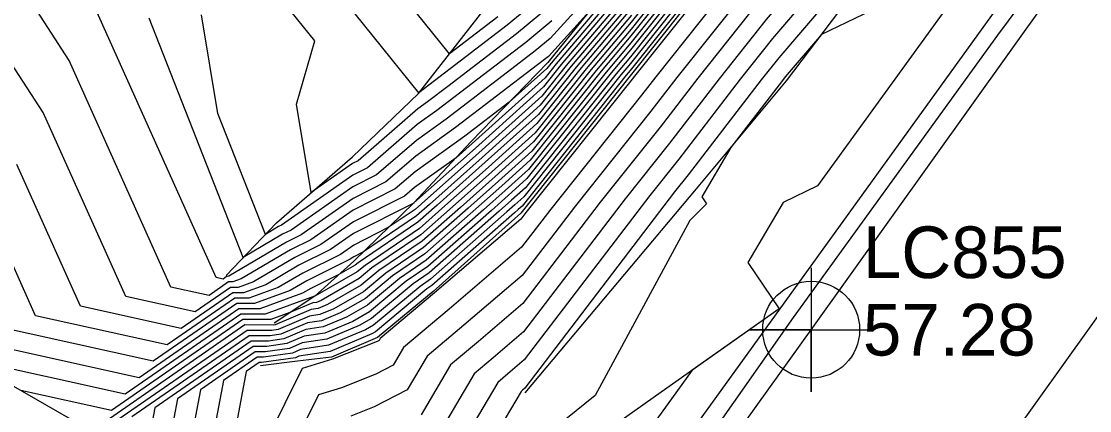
# Model space of a CAD drawing. Extents: x 2188792 to 2191981, y 386090 to 389710.
# Drawn here: x 2190465 to 2190516.7, y 388137.7 to 388156.5 of the extents above; entities that cross this region are included whole.
import ezdxf

# ---------------------------------------------------------------- set-up
doc = ezdxf.new("R2010")
doc.units = 0
for name, color, linetype in [('DTM Contours Major', 7, 'Continuous'), ('DTM Contours Minor', 7, 'Continuous'), ('Exist Roads EOP', 7, 'Continuous'), ('Exist Roads EOT', 7, 'Continuous'), ('Exist Roads EOT Cogo Elevation', 7, 'Continuous'), ('Exist Roads EOT Cogo Number', 7, 'Continuous'), ('Exist Roads EOT Cogo Point CELL', 7, 'Continuous'), ('PH Exist DTM Breakline', 7, 'Continuous')]:
    doc.layers.add(name, color=color, linetype=linetype)

msp = doc.modelspace()

# ---------------------------------------------------------------- linework, layer by layer
at = {"layer": 'DTM Contours Major'}
for points in [[(2190553.226, 388223.671), (2190549.387, 388216.244), (2190543.864, 388209.196), (2190543.2, 388205.419), (2190535.852, 388194.723), (2190533.437, 388190.091), (2190531.886, 388187.501), (2190529.127, 388184.736), (2190520.938, 388172.841), (2190519.005, 388170.333), (2190516.978, 388168.138), (2190517.139, 388166.649), (2190515.305, 388164.839), (2190503.541, 388148.573), (2190501.869, 388147.767), (2190500.168, 388144.858), (2190501.686, 388142.621), (2190497.48, 388139.643), (2190493.341, 388133.917)], [(2190517.084, 388178.846), (2190514.023, 388174.401), (2190512.121, 388171.928), (2190511.108, 388169.902), (2190508.426, 388166.532), (2190506.057, 388164.016), (2190503.265, 388160.508), (2190500.747, 388157.554), (2190497.751, 388153.79), (2190495.922, 388151.412), (2190493.027, 388147.775), (2190489.288, 388142.868), (2190487.143, 388141.035), (2190485.791, 388139.898), (2190484.372, 388137.492)], [(2190497.722, 388160.187), (2190494.521, 388156.163), (2190492.827, 388154.16), (2190489.722, 388150.256), (2190488.103, 388148.796), (2190486.636, 388147.488), (2190484.479, 388145.586), (2190482.65, 388144.34), (2190481.57, 388143.44), (2190480.141, 388142.62), (2190479.466, 388142.337), (2190478.96, 388142.257), (2190477.446, 388141.617), (2190477.144, 388141.573), (2190475.942, 388141.574), (2190469.267, 388136.951)], [(2190499.222, 388160.447), (2190494.483, 388154.489), (2190494.037, 388153.961), (2190489.325, 388148.037), (2190488.898, 388147.652), (2190488.511, 388147.307), (2190484.816, 388144.048), (2190484.312, 388143.705), (2190482.064, 388141.83), (2190481.673, 388141.605), (2190479.877, 388140.851), (2190478.529, 388140.64), (2190478.142, 388140.476), (2190476.732, 388140.272), (2190476.438, 388140.272), (2190474.8, 388139.139), (2190473.981, 388134.809)], [(2190494.559, 388157.837), (2190491.617, 388154.358), (2190490.119, 388152.475), (2190487.308, 388149.94), (2190484.762, 388147.67), (2190484.142, 388147.123), (2190481.57, 388145.372), (2190481.111, 388145.141), (2190480.934, 388145.017), (2190478.832, 388143.976), (2190478.036, 388143.508), (2190476.301, 388142.874), (2190475.447, 388142.875), (2190471.405, 388140.076), (2190463.525, 388141.82)], [(2190488.079, 388156.757), (2190485.738, 388154.965), (2190483.312, 388157.977)], [(2190492.364, 388156.871), (2190490.518, 388154.837), (2190490.335, 388154.684), (2190489.995, 388154.424), (2190486.03, 388151.391), (2190484.103, 388150.011), (2190482.663, 388148.759), (2190481.074, 388147.958), (2190478.56, 388146.197), (2190477.858, 388145.849), (2190475.06, 388144.203), (2190474.987, 388144.176), (2190474.951, 388144.176), (2190474.781, 388144.058), (2190474.449, 388144.132), (2190468.608, 388157.146)]]:
    msp.add_lwpolyline(points, dxfattribs=at)
at = {"layer": 'DTM Contours Minor'}
for points in [[(2190579.091, 388253.272), (2190577.003, 388251.026), (2190565.545, 388233.745), (2190564.584, 388232.577), (2190563.746, 388230.897), (2190562.41, 388228.971), (2190551.391, 388212.38), (2190551.064, 388211.748), (2190550.594, 388211.148), (2190550.538, 388210.827), (2190543.937, 388201.219), (2190537.081, 388191.156), (2190533.487, 388185.157), (2190529.918, 388179.672), (2190520.079, 388166.417), (2190512.246, 388155.866), (2190502.364, 388142.197), (2190496.579, 388133.964)], [(2190516.754, 388182.826), (2190515.952, 388181.661), (2190515.931, 388181.632), (2190510.59, 388173.877), (2190510.457, 388173.704), (2190510.386, 388173.562), (2190505.276, 388167.143), (2190505.114, 388166.971), (2190499.993, 388160.537), (2190499.824, 388160.339), (2190494.686, 388153.884), (2190494.566, 388153.727), (2190489.431, 388147.276), (2190489.19, 388146.96), (2190485.012, 388143.388), (2190482.38, 388141.174), (2190482.328, 388141.086), (2190482.242, 388141.043), (2190480.069, 388140.175), (2190478.605, 388139.727), (2190476.929, 388136.334)], [(2190517.046, 388181.706), (2190516.316, 388180.703), (2190511.734, 388174.052), (2190511.011, 388173.112), (2190510.627, 388172.342), (2190506.326, 388166.94), (2190505.428, 388165.986), (2190501.084, 388160.528), (2190500.131, 388159.41), (2190495.708, 388153.853), (2190495.018, 388152.956), (2190490.629, 388147.442), (2190489.223, 388145.596), (2190485.723, 388142.604), (2190483.517, 388140.748), (2190483.009, 388139.888), (2190482.166, 388139.458), (2190480.513, 388138.798), (2190479.398, 388138.457), (2190477.282, 388134.173)], [(2190516.7, 388179.775), (2190512.879, 388174.226), (2190511.566, 388172.52), (2190510.868, 388171.122), (2190507.376, 388166.736), (2190505.743, 388165.001), (2190502.174, 388160.518), (2190500.439, 388158.482), (2190496.729, 388153.821), (2190495.47, 388152.184), (2190491.828, 388147.609), (2190489.255, 388144.232), (2190486.433, 388141.819), (2190484.654, 388140.323), (2190483.691, 388138.69), (2190482.09, 388137.874), (2190480.956, 388137.421)], [(2190517.469, 388177.918), (2190515.167, 388174.576), (2190512.675, 388171.336), (2190511.349, 388168.683), (2190509.475, 388166.329), (2190506.371, 388163.031), (2190504.355, 388160.499), (2190501.054, 388156.626), (2190498.772, 388153.759), (2190496.374, 388150.641), (2190494.226, 388147.941), (2190489.321, 388141.505), (2190487.854, 388140.25), (2190486.929, 388139.472), (2190485.054, 388136.294)], [(2190517.853, 388176.989), (2190516.312, 388174.751), (2190513.23, 388170.744), (2190511.59, 388167.463), (2190510.525, 388166.125), (2190506.686, 388162.046), (2190505.446, 388160.489), (2190501.362, 388155.697), (2190499.794, 388153.727), (2190496.826, 388149.869), (2190495.424, 388148.108), (2190489.354, 388140.141), (2190488.564, 388139.465), (2190488.066, 388139.047), (2190485.735, 388135.095)], [(2190518.6, 388175.101), (2190514.339, 388169.56), (2190513.786, 388168.452), (2190514.032, 388166.178), (2190509.519, 388161.727), (2190506.14, 388157.056), (2190503.725, 388155.891), (2190501.977, 388153.841), (2190501.837, 388153.665), (2190499.347, 388150.428), (2190497.947, 388148.033), (2190498.171, 388147.703), (2190497.36, 388146.894), (2190492.786, 388138.415), (2190489.451, 388135.72)], [(2190517.456, 388174.926), (2190513.785, 388170.152), (2190511.831, 388166.243), (2190511.575, 388165.921), (2190507, 388161.062), (2190506.536, 388160.479), (2190501.669, 388154.769), (2190500.815, 388153.696), (2190497.279, 388149.098), (2190496.623, 388148.274), (2190489.387, 388138.777), (2190489.274, 388138.681), (2190489.203, 388138.621), (2190486.417, 388133.897)], [(2190494.581, 388158.841), (2190490.891, 388154.477), (2190490.358, 388153.807), (2190486.831, 388150.626), (2190486.051, 388149.931), (2190484.038, 388148.49), (2190483.564, 388148.078), (2190481.089, 388146.831), (2190479.509, 388145.725), (2190478.248, 388145.1), (2190476.251, 388143.925), (2190475.513, 388143.655), (2190475.149, 388143.656), (2190473.431, 388142.465), (2190470.079, 388143.207), (2190466.078, 388152.122), (2190460.828, 388160.215)], [(2190494.589, 388159.176), (2190490.649, 388154.516), (2190490.437, 388154.25), (2190488.624, 388152.615), (2190486.481, 388150.976), (2190484.07, 388149.251), (2190483.114, 388148.418), (2190481.081, 388147.395), (2190479.034, 388145.961), (2190478.053, 388145.475), (2190475.655, 388144.064), (2190475.25, 388143.916), (2190475.05, 388143.916), (2190474.106, 388143.262), (2190472.264, 388143.669), (2190467.343, 388154.634), (2190463.723, 388160.215)], [(2190497.422, 388160.135), (2190494.529, 388156.498), (2190492.585, 388154.199), (2190489.802, 388150.7), (2190487.944, 388149.025), (2190486.261, 388147.525), (2190484.412, 388145.893), (2190482.317, 388144.467), (2190481.471, 388143.762), (2190479.835, 388142.823), (2190479.384, 388142.634), (2190479.046, 388142.581), (2190477.306, 388141.845), (2190477.226, 388141.833), (2190475.843, 388141.834), (2190468.705, 388136.891)], [(2190498.022, 388160.239), (2190494.513, 388155.828), (2190493.069, 388154.12), (2190489.643, 388149.812), (2190488.262, 388148.567), (2190487.011, 388147.452), (2190484.546, 388145.278), (2190482.982, 388144.213), (2190481.669, 388143.118), (2190480.448, 388142.417), (2190479.549, 388142.04), (2190478.874, 388141.934), (2190477.585, 388141.389), (2190477.061, 388141.313), (2190476.041, 388141.313), (2190470.374, 388137.389)], [(2190498.322, 388160.291), (2190494.506, 388155.494), (2190493.311, 388154.08), (2190489.563, 388149.369), (2190488.421, 388148.338), (2190487.386, 388147.416), (2190484.614, 388144.971), (2190483.314, 388144.086), (2190481.768, 388142.796), (2190480.754, 388142.214), (2190479.631, 388141.742), (2190478.788, 388141.611), (2190477.724, 388141.16), (2190476.979, 388141.053), (2190476.14, 388141.053), (2190471.48, 388137.826), (2190471.093, 388135.778)], [(2190498.622, 388160.343), (2190494.498, 388155.159), (2190493.553, 388154.041), (2190489.484, 388148.925), (2190488.58, 388148.109), (2190487.761, 388147.379), (2190484.681, 388144.663), (2190483.647, 388143.959), (2190481.867, 388142.474), (2190481.06, 388142.011), (2190479.713, 388141.445), (2190478.702, 388141.287), (2190477.864, 388140.932), (2190476.897, 388140.793), (2190476.24, 388140.793), (2190472.587, 388138.264), (2190472.055, 388135.455)], [(2190498.922, 388160.395), (2190494.491, 388154.824), (2190493.795, 388154.001), (2190489.405, 388148.481), (2190488.739, 388147.881), (2190488.136, 388147.343), (2190484.749, 388144.356), (2190483.979, 388143.832), (2190481.965, 388142.152), (2190481.367, 388141.808), (2190479.795, 388141.148), (2190478.615, 388140.964), (2190478.003, 388140.704), (2190476.815, 388140.532), (2190476.339, 388140.533), (2190473.694, 388138.701), (2190473.018, 388135.132)], [(2190499.522, 388160.499), (2190494.476, 388154.154), (2190494.279, 388153.922), (2190489.246, 388147.594), (2190489.057, 388147.423), (2190488.885, 388147.27), (2190484.884, 388143.741), (2190484.644, 388143.578), (2190482.163, 388141.508), (2190481.979, 388141.402), (2190479.959, 388140.554), (2190478.443, 388140.317), (2190478.281, 388140.248), (2190476.65, 388140.012), (2190476.537, 388140.012), (2190475.907, 388139.576), (2190474.944, 388134.487)], [(2190494.302, 388159.775), (2190490.603, 388155.698), (2190489.884, 388155.099), (2190488.549, 388154.077), (2190485.579, 388151.805), (2190484.135, 388150.772), (2190482.213, 388149.099), (2190481.066, 388148.521), (2190478.085, 388146.432), (2190477.663, 388146.224), (2190475.763, 388145.105), (2190471.209, 388156.68)], [(2190490.771, 388157.42), (2190488.982, 388155.928), (2190485.655, 388153.383), (2190484.676, 388152.634), (2190484.201, 388152.293), (2190481.313, 388149.78), (2190481.052, 388149.648), (2190479.048, 388148.245), (2190478.332, 388152.532), (2190479.218, 388155.596), (2190476.346, 388159.162)], [(2190490.856, 388158.281), (2190488.53, 388156.343), (2190484.257, 388153.072), (2190479.829, 388158.569)], [(2190494.566, 388158.172), (2190491.375, 388154.397), (2190490.199, 388152.919), (2190487.149, 388150.169), (2190484.387, 388147.706), (2190484.074, 388147.43), (2190482.777, 388146.547), (2190481.103, 388145.704), (2190480.459, 388145.253), (2190478.637, 388144.351), (2190477.441, 388143.647), (2190476.038, 388143.135), (2190475.348, 388143.135), (2190472.08, 388140.873), (2190465.71, 388142.283), (2190463.549, 388147.097)], [(2190494.574, 388158.506), (2190491.133, 388154.437), (2190490.278, 388153.363), (2190486.99, 388150.397), (2190484.012, 388147.743), (2190484.007, 388147.738), (2190483.984, 388147.722), (2190481.096, 388146.268), (2190479.984, 388145.489), (2190478.442, 388144.726), (2190476.846, 388143.786), (2190475.775, 388143.395), (2190475.249, 388143.395), (2190472.756, 388141.669), (2190467.895, 388142.745), (2190464.814, 388149.609)], [(2190494.551, 388157.502), (2190491.859, 388154.318), (2190490.04, 388152.031), (2190487.467, 388149.711), (2190485.137, 388147.634), (2190484.209, 388146.815), (2190481.32, 388144.849), (2190481.175, 388144.727), (2190480.382, 388144.273), (2190479.027, 388143.602), (2190478.631, 388143.369), (2190476.563, 388142.614), (2190475.546, 388142.615), (2190470.73, 388139.28), (2190461.341, 388141.358)], [(2190494.544, 388157.167), (2190492.101, 388154.279), (2190489.961, 388151.588), (2190487.626, 388149.482), (2190485.512, 388147.597), (2190484.277, 388146.508), (2190481.652, 388144.721), (2190481.274, 388144.405), (2190479.223, 388143.229), (2190479.22, 388143.228), (2190479.218, 388143.228), (2190479.206, 388143.223), (2190476.826, 388142.354), (2190475.645, 388142.354), (2190470.055, 388138.484), (2190462.324, 388140.195)], [(2190494.536, 388156.833), (2190492.343, 388154.239), (2190489.881, 388151.144), (2190487.785, 388149.253), (2190485.887, 388147.561), (2190484.344, 388146.2), (2190481.985, 388144.594), (2190481.373, 388144.083), (2190479.529, 388143.026), (2190479.302, 388142.931), (2190479.132, 388142.904), (2190478.014, 388142.431), (2190477.089, 388142.093), (2190475.744, 388142.094), (2190469.38, 388137.687), (2190465.002, 388138.656)], [(2190490.687, 388156.559), (2190489.433, 388155.513), (2190487.102, 388153.73), (2190485.128, 388152.219), (2190484.168, 388151.533), (2190481.763, 388149.439), (2190481.059, 388149.085), (2190477.61, 388146.668), (2190477.469, 388146.598), (2190476.831, 388146.223), (2190474.532, 388152.067), (2190473.733, 388156.852)]]:
    msp.add_lwpolyline(points, dxfattribs=at)
at = {"layer": 'Exist Roads EOP'}
msp.add_lwpolyline([(2191117.249, 388879.058), (2191079.828, 388842.231), (2191041.78, 388804.717), (2191005.521, 388768.388), (2190968.813, 388731.779), (2190932.611, 388694.747), (2190897.463, 388657.367), (2190862.115, 388618.542), (2190828.092, 388579.337), (2190795.886, 388540.624), (2190765.721, 388503.072), (2190733.106, 388461.208), (2190701.312, 388418.791), (2190672.539, 388379.484), (2190643.174, 388339.162), (2190612.645, 388296.995), (2190582.398, 388254.562), (2190551.22, 388211.33), (2190519.268, 388166.971), (2190488.249, 388123.952), (2190458.501, 388082.405), (2190428.971, 388041.571), (2190398.227, 387998.986)], dxfattribs=at)
at = {"layer": 'Exist Roads EOT'}
for points in [[(2190408.016, 387990.619), (2190439.107, 388033.638), (2190467.847, 388074.164), (2190498.203, 388115.837), (2190529, 388158.896), (2190561.283, 388203.581), (2190592.611, 388247.356), (2190622.811, 388289.51), (2190652.954, 388330.977), (2190681.755, 388370.469), (2190711.272, 388410.904), (2190743.801, 388454.121), (2190774.93, 388494.241), (2190804.861, 388531.697), (2190837.827, 388571.618), (2190870.748, 388609.702), (2190906.526, 388649.037), (2190941.177, 388685.637), (2190977.299, 388722.46), (2191013.038, 388758.347), (2191050.74, 388795.921), (2191087.875, 388832.598), (2191125.862, 388870.149)], [(2190415.064, 388019.09), (2190445.56, 388061.245), (2190473.487, 388100.115), (2190503.229, 388141.605), (2190533.333, 388183.744), (2190563.731, 388225.945), (2190594.017, 388268.083), (2190624.176, 388310.153), (2190656.565, 388354.896), (2190687.512, 388397.436), (2190719.557, 388440.71), (2190751.07, 388481.79), (2190777.618, 388515.751), (2190809.207, 388554.646), (2190841.125, 388592.518), (2190874.304, 388630.266), (2190909.444, 388668.428), (2190945.996, 388706.518), (2190984.282, 388745.174), (2191021.668, 388782.38), (2191059.687, 388820.174), (2191097.04, 388857.128), (2191110.466, 388870.43)]]:
    msp.add_lwpolyline(points, dxfattribs=at)
at = {"layer": 'Exist Roads EOT Cogo Point CELL'}
msp.add_lwpolyline([(2190503.229, 388144.605), (2190503.229, 388138.605), (2190503.229, 388141.605), (2190500.229, 388141.605), (2190506.229, 388141.605)], dxfattribs=at)
msp.add_circle((2190503.229, 388141.605), 2.344, dxfattribs=at)
at = {"layer": 'PH Exist DTM Breakline'}
for points in [[(2190573.365, 388260.981), (2190566.633, 388252.489), (2190560.94, 388244.559), (2190555.248, 388236.629), (2190549.555, 388228.699), (2190543.862, 388220.769), (2190538.274, 388212.947), (2190532.686, 388205.125), (2190527.097, 388197.303), (2190521.509, 388189.481), (2190515.92, 388181.659), (2190510.332, 388173.837), (2190505.045, 388167.188), (2190499.757, 388160.539), (2190494.47, 388153.89), (2190489.183, 388147.242), (2190484.945, 388143.462), (2190482.251, 388141.222), (2190480.035, 388140.279), (2190478.381, 388140.084), (2190476.599, 388139.85)], [(2190489.393, 388138.55), (2190497.676, 388148.42), (2190502.037, 388153.659), (2190507.188, 388160.473), (2190511.907, 388165.857), (2190514.479, 388169.411), (2190518.632, 388175.106), (2190523.537, 388181.974), (2190527.932, 388188.628), (2190533.018, 388195.303), (2190537.716, 388201.376), (2190542.739, 388208.87), (2190548.919, 388217.501), (2190553.326, 388224.289), (2190559.928, 388233.205), (2190563.824, 388239.298), (2190567.766, 388244.971), (2190571.555, 388250.334)], [(2190474.929, 388144.233), (2190477.37, 388146.787), (2190481.047, 388149.981), (2190484.233, 388153.041), (2190487.533, 388157.26), (2190491.136, 388161.138), (2190495.164, 388166.26), (2190499.696, 388171.89), (2190502.458, 388175.917), (2190505.726, 388181.17), (2190509.129, 388186.651), (2190512.079, 388191.151), (2190515.19, 388194.896), (2190517.958, 388199.11), (2190521.252, 388203.381), (2190524.171, 388207.185), (2190526.574, 388210.827), (2190528.902, 388214.434), (2190532.246, 388219.722), (2190535.388, 388223.924), (2190541.519, 388232.016), (2190545.924, 388238.085)], [(2190547.37, 388234.805), (2190541.455, 388226.443), (2190537.586, 388221.817), (2190532.909, 388214.814), (2190530.992, 388211.597), (2190528.812, 388208.112), (2190526.438, 388204.447), (2190522.684, 388199.247), (2190517.558, 388192.701), (2190513.363, 388186.416), (2190509.715, 388181.468), (2190506.095, 388175.777), (2190502.833, 388170.71), (2190499.762, 388166.836), (2190494.599, 388159.647), (2190490.489, 388154.543), (2190486.775, 388150.706), (2190484.006, 388147.743), (2190481.113, 388144.928), (2190479.219, 388143.232), (2190477.256, 388141.928)], [(2190468.499, 388136.648), (2190460.579, 388141.197), (2190452.66, 388145.747), (2190444.247, 388149.862), (2190435.833, 388153.976), (2190427.419, 388158.091), (2190419.854, 388161.587), (2190412.288, 388165.084), (2190405.31, 388168.88), (2190398.333, 388172.676), (2190391.356, 388176.472), (2190384.379, 388180.268), (2190378.017, 388183.381), (2190371.655, 388186.494), (2190365.293, 388189.607)], [(2190501.679, 388142.618), (2190495.582, 388138.304), (2190489.486, 388133.991), (2190486.478, 388133.79), (2190481.924, 388134.416), (2190476.067, 388134.11)]]:
    msp.add_lwpolyline(points, dxfattribs=at)

# ---------------------------------------------------------------- texts
at = {"layer": 'Exist Roads EOT Cogo Elevation'}
msp.add_text('57.28', height=2.5, dxfattribs=at).set_placement((2190505.729, 388140.355))
at = {"layer": 'Exist Roads EOT Cogo Number'}
msp.add_text('LC855', height=2.5, dxfattribs=at).set_placement((2190505.729, 388144.105))

doc.saveas('drawing.dxf')
